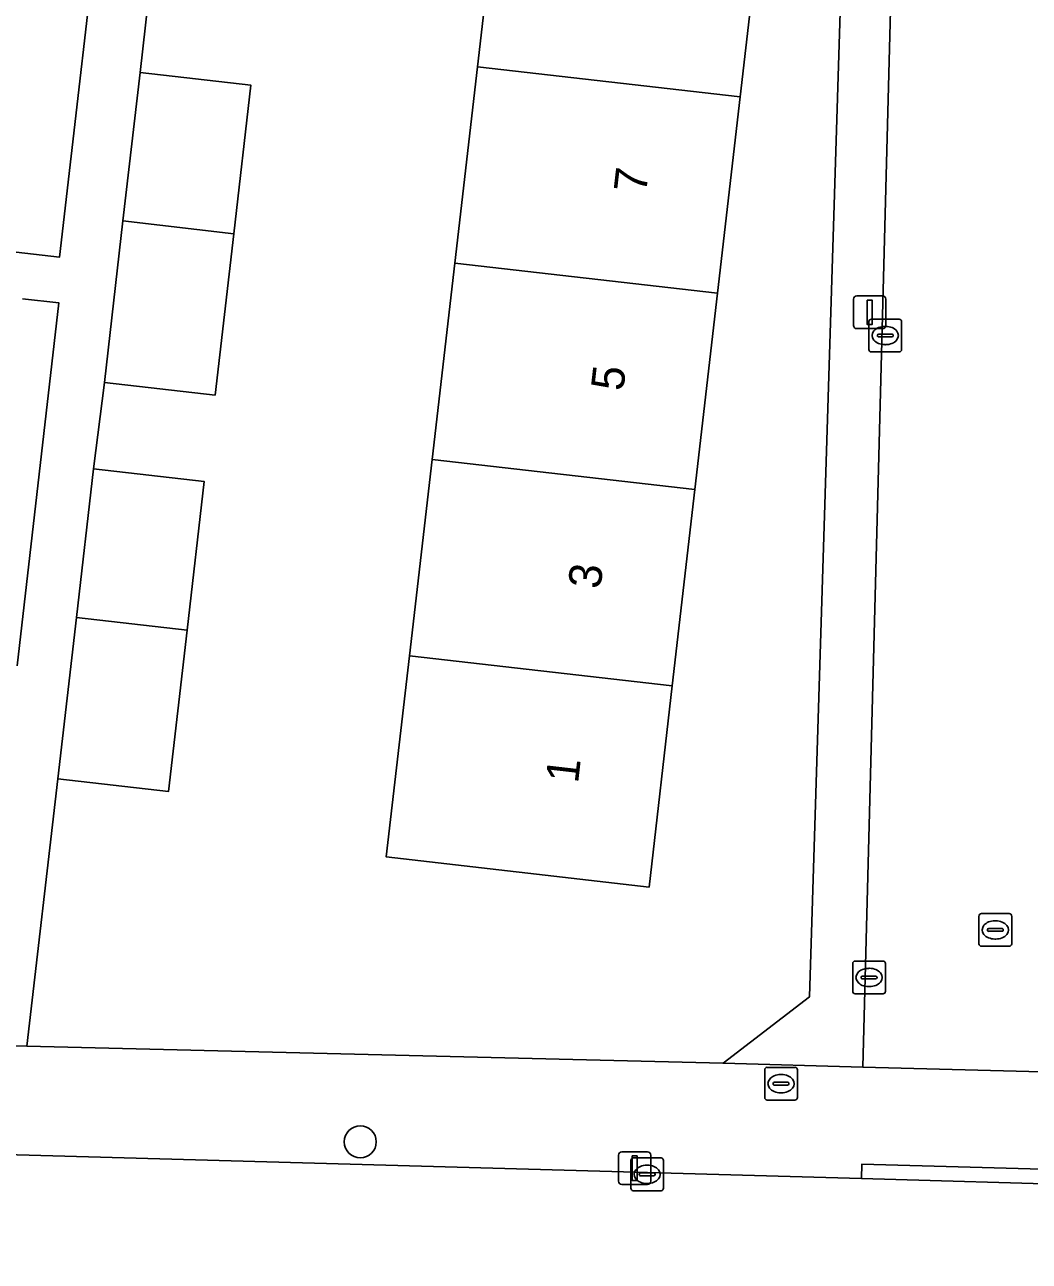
# Model space of a CAD drawing. Extents: x 162026 to 163502, y 387295 to 388169.
# Drawn here: x 162797.48 to 162828.2, y 387766.31 to 387804.15 of the extents above; entities that cross this region are included whole.
import ezdxf

# ---------------------------------------------------------------- set-up
doc = ezdxf.new("R2010")
doc.units = 0
for name, color, linetype in [('IMGEO_Boom', 7, 'Continuous'), ('IMGEO_Brandkraan', 7, 'Continuous'), ('IMGEO_Erf', 7, 'Continuous'), ('IMGEO_Kolk', 7, 'Continuous'), ('IMGEO_Lichtmast', 7, 'Continuous'), ('IMGEO_Pand', 7, 'Continuous'), ('IMGEO_Pand_nummerreeks', 7, 'Continuous'), ('IMGEO_Rijbaan_lokaal_open', 7, 'Continuous'), ('IMGEO_Rioolput', 7, 'Continuous'), ('IMGEO_Voetpad_open', 7, 'Continuous')]:
    doc.layers.add(name, color=color, linetype=linetype)

msp = doc.modelspace()

# ---------------------------------------------------------------- linework, layer by layer
at = {"layer": 'IMGEO_Boom'}
msp.add_circle((162807.741, 387769.962), 0.489, dxfattribs=at)
at = {"layer": 'IMGEO_Brandkraan'}
for p, q in [((162820.111, 387771.315), (162820.111, 387772.167)), ((162820.186, 387772.241), (162821.038, 387772.241)), ((162821.112, 387772.167), (162821.112, 387771.315)), ((162820.599, 387772.021), (162820.624, 387772.021)), ((162820.37, 387771.735), (162820.37, 387771.747)), ((162820.808, 387771.698), (162820.41, 387771.698)), ((162820.413, 387771.784), (162820.811, 387771.784)), ((162820.622, 387771.461), (162820.597, 387771.461)), ((162820.854, 387771.747), (162820.854, 387771.735)), ((162821.038, 387771.241), (162820.186, 387771.241))]:
    msp.add_line(p, q, dxfattribs=at)
for points in [[(162820.111, 387771.315), (162820.111, 387772.167)], [(162820.186, 387772.241), (162821.038, 387772.241)], [(162821.112, 387772.167), (162821.112, 387771.315)], [(162821.038, 387771.241), (162820.186, 387771.241)]]:
    msp.add_lwpolyline(points, dxfattribs=at)
for centre, radius, start, end in [((162820.188, 387772.165), 0.0765, 91.552, 178.448), ((162820.188, 387772.165), 0.0765, 91.552, 178.448), ((162821.036, 387772.165), 0.0765, 1.552, 88.448), ((162821.036, 387772.165), 0.0765, 1.552, 88.448), ((162820.41, 387771.744), 0.0403, 85.8775, 175.7526), ((162820.407, 387771.734), 0.0366, 178.938, 274.7102), ((162820.811, 387771.741), 0.043, 264.8664, 352.4533), ((162820.815, 387771.746), 0.0386, 1.7309, 96.639), ((162820.188, 387771.317), 0.0765, 181.552, 268.448), ((162820.188, 387771.317), 0.0765, 181.552, 268.448), ((162821.036, 387771.317), 0.0765, 271.552, 358.448), ((162821.036, 387771.317), 0.0765, 271.552, 358.448)]:
    msp.add_arc(centre, radius, start, end, dxfattribs=at)
for centre, major_axis, ratio, start_param, end_param in [((162820.598, 387771.741), (-0.387, 0.002), 0.722429, 4.712389, 7.853982), ((162820.623, 387771.741), (-0.39, 0.002), 0.717154, 1.570796, 4.712389)]:
    msp.add_ellipse(centre, major_axis=major_axis, ratio=ratio, start_param=start_param, end_param=end_param, dxfattribs=at)
at = {"layer": 'IMGEO_Erf'}
for points in [[(162822.73, 387814.363), (162820.121, 387816.973), (162802.674, 387818.909), (162802.182, 387814.472), (162805.661, 387814.071), (162805.153, 387809.66), (162804.556, 387804.475), (162801.255, 387804.855), (162801.005, 387802.685), (162804.393, 387802.295), (162803.87, 387797.75), (162803.3, 387792.811), (162799.912, 387793.202), (162799.579, 387790.554), (162802.967, 387790.164), (162802.443, 387785.62), (162801.874, 387780.68), (162798.486, 387781.071), (162797.544, 387772.887), (162818.84, 387772.366), (162821.479, 387774.395)], [(162811.322, 387802.861), (162812.015, 387808.87), (162812.724, 387815.024), (162820.762, 387814.098), (162820.053, 387807.945), (162819.361, 387801.937), (162818.668, 387795.929), (162817.976, 387789.921), (162817.283, 387783.912), (162816.574, 387777.755), (162808.536, 387778.681), (162809.245, 387784.837), (162809.938, 387790.846), (162810.63, 387796.854)], [(162777.857, 387809.083), (162771.722, 387809.747), (162765.529, 387810.418), (162759.319, 387811.091), (162753.142, 387811.76), (162746.926, 387812.433), (162745.916, 387803.104), (162798.538, 387797.03), (162799.936, 387809.14), (162796.761, 387809.505), (162796.496, 387807.064), (162790.092, 387807.758), (162783.968, 387808.421)]]:
    msp.add_lwpolyline(points, close=True, dxfattribs=at)
msp.add_lwpolyline([(162797.24, 387784.532), (162798.521, 387795.633), (162797.409, 387795.761)], dxfattribs=at)
at = {"layer": 'IMGEO_Kolk'}
for p, q in [((162823.299, 387794.209), (162823.299, 387795.061)), ((162823.374, 387795.135), (162824.226, 387795.135)), ((162823.787, 387794.915), (162823.812, 387794.915)), ((162824.3, 387795.061), (162824.3, 387794.209)), ((162823.558, 387794.629), (162823.558, 387794.641)), ((162823.996, 387794.592), (162823.598, 387794.592)), ((162823.601, 387794.678), (162823.999, 387794.678)), ((162824.042, 387794.641), (162824.042, 387794.629)), ((162824.226, 387794.135), (162823.374, 387794.135)), ((162823.81, 387794.355), (162823.785, 387794.355)), ((162822.804, 387774.565), (162822.804, 387775.417)), ((162822.879, 387775.491), (162823.731, 387775.491)), ((162823.292, 387775.271), (162823.317, 387775.271)), ((162823.805, 387775.417), (162823.805, 387774.565)), ((162823.063, 387774.985), (162823.063, 387774.997)), ((162823.501, 387774.948), (162823.103, 387774.948)), ((162823.106, 387775.034), (162823.504, 387775.034)), ((162823.547, 387774.997), (162823.547, 387774.985)), ((162823.731, 387774.491), (162822.879, 387774.491)), ((162823.315, 387774.711), (162823.29, 387774.711)), ((162816.015, 387768.541), (162816.015, 387769.393)), ((162816.09, 387769.467), (162816.942, 387769.467)), ((162816.503, 387769.247), (162816.528, 387769.247)), ((162817.016, 387769.393), (162817.016, 387768.541)), ((162816.274, 387768.961), (162816.274, 387768.973)), ((162816.712, 387768.924), (162816.314, 387768.924)), ((162816.317, 387769.01), (162816.715, 387769.01)), ((162816.758, 387768.973), (162816.758, 387768.961)), ((162816.942, 387768.467), (162816.09, 387768.467)), ((162816.526, 387768.687), (162816.501, 387768.687))]:
    msp.add_line(p, q, dxfattribs=at)
for points in [[(162823.299, 387794.209), (162823.299, 387795.061)], [(162823.374, 387795.135), (162824.226, 387795.135)], [(162824.3, 387795.061), (162824.3, 387794.209)], [(162824.226, 387794.135), (162823.374, 387794.135)], [(162822.804, 387774.565), (162822.804, 387775.417)], [(162822.879, 387775.491), (162823.731, 387775.491)], [(162823.805, 387775.417), (162823.805, 387774.565)], [(162823.731, 387774.491), (162822.879, 387774.491)], [(162816.015, 387768.541), (162816.015, 387769.393)], [(162816.09, 387769.467), (162816.942, 387769.467)], [(162817.016, 387769.393), (162817.016, 387768.541)], [(162816.942, 387768.467), (162816.09, 387768.467)]]:
    msp.add_lwpolyline(points, dxfattribs=at)
for centre, radius, start, end in [((162823.376, 387795.059), 0.0765, 91.552, 178.448), ((162823.376, 387795.059), 0.0765, 91.552, 178.448), ((162824.224, 387795.059), 0.0765, 1.552, 88.448), ((162824.224, 387795.059), 0.0765, 1.552, 88.448), ((162823.598, 387794.638), 0.0403, 85.8775, 175.7526), ((162823.595, 387794.628), 0.0366, 178.938, 274.7102), ((162823.999, 387794.635), 0.043, 264.8664, 352.4533), ((162824.003, 387794.64), 0.0386, 1.7309, 96.639), ((162823.376, 387794.211), 0.0765, 181.552, 268.448), ((162823.376, 387794.211), 0.0765, 181.552, 268.448), ((162824.224, 387794.211), 0.0765, 271.552, 358.448), ((162824.224, 387794.211), 0.0765, 271.552, 358.448), ((162822.881, 387775.415), 0.0765, 91.552, 178.448), ((162822.881, 387775.415), 0.0765, 91.552, 178.448), ((162823.729, 387775.415), 0.0765, 1.552, 88.448), ((162823.729, 387775.415), 0.0765, 1.552, 88.448), ((162823.103, 387774.994), 0.0403, 85.8775, 175.7526), ((162823.1, 387774.984), 0.0366, 178.938, 274.7102), ((162823.504, 387774.991), 0.043, 264.8664, 352.4533), ((162823.508, 387774.996), 0.0386, 1.7309, 96.639), ((162822.881, 387774.567), 0.0765, 181.552, 268.448), ((162822.881, 387774.567), 0.0765, 181.552, 268.448), ((162823.729, 387774.567), 0.0765, 271.552, 358.448), ((162823.729, 387774.567), 0.0765, 271.552, 358.448), ((162816.092, 387769.391), 0.0765, 91.552, 178.448), ((162816.092, 387769.391), 0.0765, 91.552, 178.448), ((162816.94, 387769.391), 0.0765, 1.552, 88.448), ((162816.94, 387769.391), 0.0765, 1.552, 88.448), ((162816.314, 387768.97), 0.0403, 85.8775, 175.7526), ((162816.311, 387768.96), 0.0366, 178.938, 274.7102), ((162816.715, 387768.967), 0.043, 264.8664, 352.4533), ((162816.719, 387768.972), 0.0386, 1.7309, 96.639), ((162816.092, 387768.543), 0.0765, 181.552, 268.448), ((162816.092, 387768.543), 0.0765, 181.552, 268.448), ((162816.94, 387768.543), 0.0765, 271.552, 358.448), ((162816.94, 387768.543), 0.0765, 271.552, 358.448)]:
    msp.add_arc(centre, radius, start, end, dxfattribs=at)
for centre, major_axis, ratio, start_param, end_param in [((162823.786, 387794.635), (-0.387, 0.002), 0.722429, 4.712389, 7.853982), ((162823.811, 387794.635), (-0.39, 0.002), 0.717154, 1.570796, 4.712389), ((162823.291, 387774.991), (-0.387, 0.002), 0.722429, 4.712389, 7.853982), ((162823.316, 387774.991), (-0.39, 0.002), 0.717154, 1.570796, 4.712389), ((162816.502, 387768.967), (-0.387, 0.002), 0.722429, 4.712389, 7.853982), ((162816.527, 387768.967), (-0.39, 0.002), 0.717154, 1.570796, 4.712389)]:
    msp.add_ellipse(centre, major_axis=major_axis, ratio=ratio, start_param=start_param, end_param=end_param, dxfattribs=at)
at = {"layer": 'IMGEO_Lichtmast'}
for p, q in [((162822.828, 387794.946), (162822.828, 387795.746)), ((162822.828, 387795.746), (162822.828, 387794.946)), ((162822.928, 387795.846), (162823.718, 387795.846)), ((162823.718, 387795.846), (162822.928, 387795.846)), ((162823.818, 387795.746), (162823.818, 387794.946)), ((162823.818, 387794.946), (162823.818, 387795.746)), ((162823.718, 387794.846), (162822.928, 387794.846)), ((162822.928, 387794.846), (162823.718, 387794.846)), ((162815.64, 387768.753), (162815.64, 387769.553)), ((162815.64, 387769.553), (162815.64, 387768.753)), ((162815.74, 387769.653), (162816.53, 387769.653)), ((162816.53, 387769.653), (162815.74, 387769.653)), ((162816.63, 387769.553), (162816.63, 387768.753)), ((162816.63, 387768.753), (162816.63, 387769.553)), ((162816.53, 387768.653), (162815.74, 387768.653)), ((162815.74, 387768.653), (162816.53, 387768.653))]:
    msp.add_line(p, q, dxfattribs=at)
for points in [[(162823.248, 387795.721), (162823.398, 387795.721), (162823.398, 387794.971), (162823.248, 387794.971), (162823.248, 387795.721)], [(162816.06, 387769.528), (162816.21, 387769.528), (162816.21, 387768.778), (162816.06, 387768.778), (162816.06, 387769.528)]]:
    msp.add_lwpolyline(points, dxfattribs=at)
for centre, start, end in [((162822.928, 387795.746), 90, 180), ((162822.928, 387795.746), 90, 180), ((162823.718, 387795.746), 0, 90), ((162823.718, 387795.746), 360, 90), ((162822.928, 387794.946), 180, 270), ((162822.928, 387794.946), 180, 270), ((162823.718, 387794.946), 270, 0), ((162823.718, 387794.946), 270, 0), ((162815.74, 387769.553), 90, 180), ((162815.74, 387769.553), 90, 180), ((162816.53, 387769.553), 0, 90), ((162816.53, 387769.553), 360, 90), ((162815.74, 387768.753), 180, 270), ((162815.74, 387768.753), 180, 270), ((162816.53, 387768.753), 270, 0), ((162816.53, 387768.753), 270, 0)]:
    msp.add_arc(centre, 0.1, start, end, dxfattribs=at)
at = {"layer": 'IMGEO_Pand'}
for points in [[(162819.361, 387801.937), (162820.053, 387807.945), (162812.015, 387808.87), (162811.322, 387802.861)], [(162811.322, 387802.861), (162810.63, 387796.854), (162818.668, 387795.929), (162819.361, 387801.937)], [(162803.87, 387797.75), (162804.393, 387802.295), (162801.005, 387802.685), (162800.482, 387798.14)], [(162800.482, 387798.14), (162799.912, 387793.202), (162803.3, 387792.811), (162803.87, 387797.75)], [(162817.976, 387789.921), (162818.668, 387795.929), (162810.63, 387796.854), (162809.938, 387790.846)], [(162817.283, 387783.912), (162817.976, 387789.921), (162809.938, 387790.846), (162809.245, 387784.837)], [(162802.443, 387785.62), (162802.967, 387790.164), (162799.579, 387790.554), (162799.055, 387786.01)], [(162799.055, 387786.01), (162798.486, 387781.071), (162801.874, 387780.68), (162802.443, 387785.62)], [(162809.245, 387784.837), (162808.536, 387778.681), (162816.574, 387777.755), (162817.283, 387783.912)]]:
    msp.add_lwpolyline(points, close=True, dxfattribs=at)
at = {"layer": 'IMGEO_Rijbaan_lokaal_open'}
msp.add_lwpolyline([(162824.162, 387812.394), (162823.116, 387772.248), (162830.153, 387772.067), (162830.333, 387779.978), (162830.381, 387782.097), (162830.877, 387799.351), (162830.985, 387803.099), (162831.258, 387815.47), (162832.238, 387850.188), (162832.432, 387862.066)], dxfattribs=at)
msp.add_lwpolyline([(162849.207, 387768.1), (162833.693, 387768.537), (162830.073, 387768.639), (162823.076, 387768.835), (162789.229, 387769.787), (162789.028, 387762.651), (162849.009, 387760.983)], close=True, dxfattribs=at)
at = {"layer": 'IMGEO_Rioolput'}
for p, q in [((162826.666, 387776.02), (162826.666, 387776.872)), ((162826.741, 387776.946), (162827.593, 387776.946)), ((162827.154, 387776.726), (162827.179, 387776.726)), ((162827.667, 387776.872), (162827.667, 387776.02)), ((162826.925, 387776.44), (162826.925, 387776.452)), ((162827.363, 387776.403), (162826.965, 387776.403)), ((162826.968, 387776.489), (162827.366, 387776.489)), ((162827.409, 387776.452), (162827.409, 387776.44)), ((162827.177, 387776.166), (162827.152, 387776.166)), ((162827.593, 387775.946), (162826.741, 387775.946))]:
    msp.add_line(p, q, dxfattribs=at)
for points in [[(162826.666, 387776.02), (162826.666, 387776.872)], [(162826.741, 387776.946), (162827.593, 387776.946)], [(162827.667, 387776.872), (162827.667, 387776.02)], [(162827.593, 387775.946), (162826.741, 387775.946)]]:
    msp.add_lwpolyline(points, dxfattribs=at)
for centre, radius, start, end in [((162826.743, 387776.87), 0.0765, 91.552, 178.448), ((162826.743, 387776.87), 0.0765, 91.552, 178.448), ((162827.591, 387776.87), 0.0765, 1.552, 88.448), ((162827.591, 387776.87), 0.0765, 1.552, 88.448), ((162826.965, 387776.449), 0.0403, 85.8775, 175.7526), ((162826.962, 387776.439), 0.0366, 178.938, 274.7102), ((162827.366, 387776.446), 0.043, 264.8664, 352.4533), ((162827.37, 387776.451), 0.0386, 1.7309, 96.639), ((162826.743, 387776.022), 0.0765, 181.552, 268.448), ((162826.743, 387776.022), 0.0765, 181.552, 268.448), ((162827.591, 387776.022), 0.0765, 271.552, 358.448), ((162827.591, 387776.022), 0.0765, 271.552, 358.448)]:
    msp.add_arc(centre, radius, start, end, dxfattribs=at)
for centre, major_axis, ratio, start_param, end_param in [((162827.153, 387776.446), (-0.387, 0.002), 0.722429, 4.712389, 7.853982), ((162827.178, 387776.446), (-0.39, 0.002), 0.717154, 1.570796, 4.712389)]:
    msp.add_ellipse(centre, major_axis=major_axis, ratio=ratio, start_param=start_param, end_param=end_param, dxfattribs=at)
at = {"layer": 'IMGEO_Voetpad_open'}
for points in [[(162807.504, 387881.477), (162801.993, 387832.174), (162801.754, 387830.634), (162801.117, 387823.813), (162801.105, 387823.719), (162800.649, 387819.133), (162801.066, 387819.087), (162802.674, 387818.909), (162820.121, 387816.973), (162822.73, 387814.363), (162821.479, 387774.395), (162818.84, 387772.366), (162823.116, 387772.248), (162824.162, 387812.394)], [(162799.936, 387809.14), (162798.538, 387797.03), (162745.916, 387803.104)], [(162795.983, 387772.925), (162797.544, 387772.887), (162798.486, 387781.071), (162799.055, 387786.01), (162799.579, 387790.554), (162799.912, 387793.202), (162800.482, 387798.14), (162801.005, 387802.685), (162801.255, 387804.855)], [(162797.409, 387795.761), (162798.521, 387795.633), (162797.24, 387784.532)], [(162748.592, 387771.451), (162761.4, 387770.57), (162786.33, 387769.869), (162789.229, 387769.787), (162823.076, 387768.835), (162823.085, 387769.283), (162830.082, 387769.089), (162830.073, 387768.639), (162833.693, 387768.537), (162833.748, 387770.508), (162833.839, 387775.276), (162833.854, 387779.874), (162830.333, 387779.978), (162830.153, 387772.067), (162823.116, 387772.248), (162818.84, 387772.366), (162797.544, 387772.887), (162795.983, 387772.925), (162795.888, 387772.927), (162754.95, 387774.25), (162747.597, 387774.921)]]:
    msp.add_lwpolyline(points, dxfattribs=at)
msp.add_lwpolyline([(162830.073, 387768.639), (162830.082, 387769.089), (162823.085, 387769.283), (162823.076, 387768.835)], close=True, dxfattribs=at)

# ---------------------------------------------------------------- texts
at = {"layer": 'IMGEO_Pand_nummerreeks'}
for s, p in [('7', (162816.482, 387798.97)), ('5', (162815.784, 387792.913)), ('3', (162815.086, 387786.856)), ('1', (162814.401, 387780.912))]:
    msp.add_text(s, height=1, rotation=83.4265, dxfattribs=at).set_placement(p)

doc.saveas('drawing.dxf')
